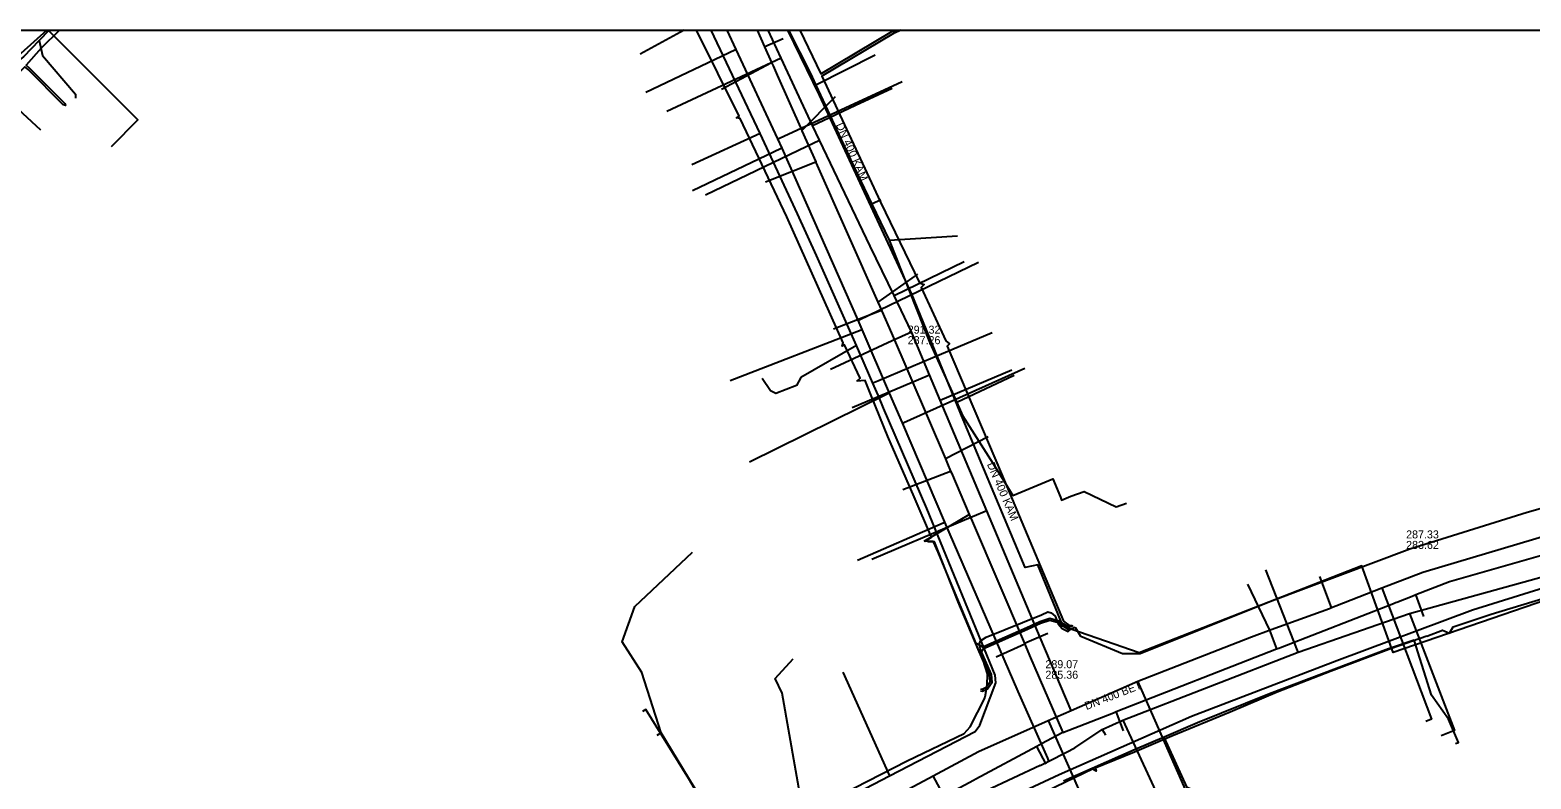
# Model space of a CAD drawing. Extents: x -600309 to -598967, y -1161267 to -1160292.
# Drawn here: x -599995.5 to -599845.4, y -1160367.2 to -1160292.3 of the extents above; entities that cross this region are included whole.
import ezdxf

# ---------------------------------------------------------------- set-up
doc = ezdxf.new("R2010")
doc.units = 0
for name, color, linetype in [('Vrstva 1', 7, 'Continuous'), ('Vrstva 12', 7, 'Continuous'), ('Vrstva 13', 7, 'Continuous'), ('Vrstva 16', 7, 'Continuous'), ('Vrstva 42', 7, 'Continuous'), ('Vrstva 55', 7, 'Continuous'), ('Vrstva 63', 7, 'Continuous'), ('Vrstva 9', 7, 'Continuous')]:
    doc.layers.add(name, color=color, linetype=linetype)

msp = doc.modelspace()

# ---------------------------------------------------------------- linework, layer by layer
at = {"layer": 'Vrstva 1'}
for points in [[(-599920.13, -1160293.21), (-599921.99, -1160294.04)], [(-599893.68, -1160352.64), (-599896.02, -1160353.64)], [(-599898.86, -1160354.99), (-599895.99, -1160353.7)]]:
    msp.add_lwpolyline(points, dxfattribs=at)
at = {"layer": 'Vrstva 12'}
for p, q in [((-599993.54, -1160292.35), (-599994.53, -1160293.39)), ((-599930.06, -1160292.35), (-599934.46, -1160294.75)), ((-599922.46, -1160302.67), (-599927.35, -1160292.35))]:
    msp.add_line(p, q, dxfattribs=at)
for points in [[(-599919.6, -1160292.35), (-599917.43, -1160296.63), (-599916.87, -1160297.84)], [(-599994.53, -1160293.39), (-599996.1, -1160295.04), (-599996.67, -1160295.46), (-600003.33, -1160302.65)], [(-599994.53, -1160293.39), (-599994.2, -1160294.9), (-599990.91, -1160298.76), (-599990.91, -1160299.16)], [(-599910.96, -1160294.87), (-599916.87, -1160297.84)], [(-599916.87, -1160297.84), (-599913.18, -1160305.8), (-599911.28, -1160309.76)], [(-599922.46, -1160302.67), (-599929.28, -1160305.82)], [(-599912.81, -1160323.87), (-599916.81, -1160314.87), (-599918.72, -1160310.73), (-599922.46, -1160302.67)], [(-599910.38, -1160309.33), (-599911.28, -1160309.76)], [(-599911.28, -1160309.76), (-599909.56, -1160313.35)], [(-599909.56, -1160313.35), (-599902.72, -1160312.92)], [(-599909.56, -1160313.35), (-599905.47, -1160323.59), (-599902.79, -1160329.57)], [(-599912.81, -1160323.87), (-599918.37, -1160327.08), (-599918.81, -1160327.88), (-599920.88, -1160328.68), (-599921.41, -1160328.4), (-599922.24, -1160327.18)], [(-599911.17, -1160327.64), (-599912.81, -1160323.87)], [(-599897.06, -1160326.87), (-599902.79, -1160329.57)], [(-599910.62, -1160328.91), (-599910.78, -1160328.54), (-599911.17, -1160327.64)], [(-599910.1, -1160330.12), (-599910.62, -1160328.91)], [(-599909.51, -1160366.89), (-599900.96, -1160362.46), (-599900.49, -1160361.81), (-599898.87, -1160357.57), (-599898.95, -1160356.82), (-599905.79, -1160340.16), (-599910.1, -1160330.12)], [(-599902.79, -1160329.57), (-599902.21, -1160330.86), (-599898.94, -1160336.01), (-599897.18, -1160338.86), (-599893.19, -1160337.19), (-599892.42, -1160339.04), (-599892.31, -1160339.32), (-599891.38, -1160338.93)], [(-599891.38, -1160338.93), (-599890.05, -1160338.46), (-599886.85, -1160339.99), (-599885.8, -1160339.63)], [(-599932.34, -1160362.59), (-599934.28, -1160356.55), (-599936.25, -1160353.47), (-599934.97, -1160349.94), (-599929.2, -1160344.53)], [(-599852.91, -1160363.65), (-599852.63, -1160363.54), (-599853.61, -1160361.2), (-599855.31, -1160358.83), (-599857.04, -1160353.32), (-599859.6, -1160354.19), (-599871.5, -1160358.67), (-599878.71, -1160361.58), (-599882.05, -1160363.01)], [(-599917.59, -1160371.07), (-599918.24, -1160369.97), (-599920.26, -1160358.61), (-599920.93, -1160357.15), (-599919.16, -1160355.17)], [(-599932.34, -1160362.59), (-599932.77, -1160362.85)], [(-599924.59, -1160374.96), (-599925.25, -1160373.92), (-599929.03, -1160368.01), (-599932.34, -1160362.59)], [(-599882.05, -1160363.01), (-599884.96, -1160364.26), (-599892.11, -1160367.4)], [(-599877.04, -1160370.97), (-599876.77, -1160370.84), (-599878.07, -1160368.8), (-599879.75, -1160368.05), (-599882.05, -1160363.01)], [(-599917.59, -1160371.07), (-599909.51, -1160366.89)]]:
    msp.add_lwpolyline(points, dxfattribs=at)
at = {"layer": 'Vrstva 13'}
for p, q in [((-599896.65, -1160358.44), (-599896.62, -1160358.42)), ((-599886.19, -1160361.31), (-599880.73, -1160373.06)), ((-599888.26, -1160362.25), (-599888.08, -1160362.52)), ((-599888.08, -1160362.52), (-599887.91, -1160362.8)), ((-599894.43, -1160365.84), (-599893.57, -1160365.4)), ((-599893.57, -1160365.4), (-599893.69, -1160365.12))]:
    msp.add_line(p, q, dxfattribs=at)
for points in [[(-599993.64, -1160292.35), (-599993.41, -1160292.58), (-599984.67, -1160301.32), (-599987.35, -1160304.03)], [(-599893.69, -1160365.12), (-599896.65, -1160358.44), (-599903.97, -1160341.54), (-599908.22, -1160331.61), (-599909.5, -1160328.62), (-599912.23, -1160322.28), (-599912.63, -1160321.34), (-599920.24, -1160304.15), (-599920.67, -1160303.21), (-599924.85, -1160294.29), (-599925.76, -1160292.35)], [(-599924.85, -1160294.29), (-599924.9, -1160294.31), (-599933.89, -1160298.59)], [(-599920.67, -1160303.21), (-599920.52, -1160303.16), (-599908.25, -1160297.5)], [(-599920.24, -1160304.15), (-599920.35, -1160304.18), (-599929.21, -1160308.41)], [(-599912.63, -1160321.34), (-599912.55, -1160321.3), (-599900.61, -1160315.54)], [(-599912.23, -1160322.28), (-599912.35, -1160322.33), (-599925.46, -1160327.41)], [(-599899.26, -1160322.59), (-599905.17, -1160325.09), (-599910.67, -1160327.43), (-599911.17, -1160327.64)], [(-599908.22, -1160331.61), (-599908.08, -1160331.55), (-599895.99, -1160326.15)], [(-599909.5, -1160328.62), (-599909.67, -1160328.71), (-599923.52, -1160335.53)], [(-599890.99, -1160364.09), (-599888.26, -1160362.25), (-599886.19, -1160361.31), (-599868.66, -1160354.51), (-599857.5, -1160350.66), (-599816.26, -1160339.27)], [(-599903.97, -1160341.54), (-599904.14, -1160341.61), (-599912.7, -1160345.37)], [(-599868.66, -1160354.51), (-599868.72, -1160354.34), (-599871.87, -1160346.3)], [(-599857.5, -1160350.66), (-599853.01, -1160362.34), (-599854.36, -1160362.88)], [(-599914.18, -1160356.5), (-599909.51, -1160366.89)], [(-599893.57, -1160365.4), (-599891.8, -1160364.5), (-599890.99, -1160364.09)], [(-599894.43, -1160365.84), (-599902.54, -1160369.63), (-599909.99, -1160373.19), (-599920.6, -1160378.69), (-599921.21, -1160379.07), (-599936.34, -1160388.2), (-599960.18, -1160403.66)]]:
    msp.add_lwpolyline(points, dxfattribs=at)
at = {"layer": 'Vrstva 16'}
for points in [[(-599891.35, -1160360.35), (-599894.43, -1160353.05), (-599899.77, -1160340.38), (-599904.44, -1160329.33), (-599905.5, -1160326.81), (-599907.32, -1160322.5), (-599909.06, -1160318.88), (-599911.44, -1160313.95), (-599916.51, -1160303.35), (-599917.21, -1160301.89), (-599920.33, -1160295.17), (-599921.64, -1160292.35)], [(-599920.33, -1160295.17), (-599931.79, -1160300.49)], [(-600001.66, -1160295.63), (-599994.42, -1160302.31)], [(-599917.21, -1160301.89), (-599916.13, -1160301.38), (-599912.9, -1160299.86), (-599909.25, -1160298.15)], [(-599927.9, -1160308.8), (-599917.78, -1160303.96), (-599916.51, -1160303.35)], [(-599909.06, -1160318.88), (-599907.89, -1160318.32), (-599902.03, -1160315.49)], [(-599915.42, -1160326.23), (-599915.41, -1160326.22), (-599909.23, -1160323.37), (-599907.32, -1160322.5)], [(-599913.23, -1160330.07), (-599906.61, -1160327.27), (-599905.5, -1160326.81)], [(-599904.44, -1160329.33), (-599897.29, -1160326.31)], [(-599963.47, -1160402.36), (-599961.01, -1160400.72), (-599937.64, -1160385.15), (-599923.8, -1160377.08), (-599919.49, -1160374.56), (-599912.45, -1160370.78), (-599905.14, -1160366.86), (-599900.61, -1160364.43), (-599893.63, -1160361.35), (-599891.35, -1160360.35), (-599884.67, -1160357.41), (-599873.32, -1160353), (-599871.36, -1160352.26), (-599865.52, -1160350.14), (-599865.3, -1160350.05), (-599864.88, -1160349.89), (-599860.27, -1160348.08), (-599856.17, -1160346.52), (-599819.83, -1160335.69), (-599819.46, -1160335.48), (-599819.06, -1160335.44)], [(-599899.77, -1160340.38), (-599902.63, -1160341.59), (-599911.29, -1160345.25)], [(-599865.3, -1160350.05), (-599866.47, -1160346.95)], [(-599860.27, -1160348.08), (-599855.32, -1160361.21), (-599855.88, -1160361.44)], [(-599878.7, -1160370.96), (-599884.27, -1160358.32), (-599884.67, -1160357.41)], [(-599923.8, -1160377.08), (-599926.69, -1160372.14), (-599929.59, -1160367.17), (-599933.87, -1160360.24), (-599934.22, -1160360.44)], [(-599893.63, -1160361.35), (-599887.59, -1160375.06)], [(-599898.19, -1160380.08), (-599904.67, -1160367.74), (-599905.14, -1160366.86)]]:
    msp.add_lwpolyline(points, dxfattribs=at)
at = {"layer": 'Vrstva 42'}
for points in [[(-599992.5, -1160292.35), (-599994.33, -1160294.17), (-599995.85, -1160295.87), (-599995.51, -1160296.15), (-599991.99, -1160299.69), (-599991.92, -1160299.9), (-599992.13, -1160299.83), (-599995.65, -1160296.29), (-599995.99, -1160296.01), (-599998.49, -1160298.54), (-600001.91, -1160302.03), (-600002.84, -1160303.55), (-600003.73, -1160304.81), (-600004.47, -1160304.9), (-600006.35, -1160307.11), (-600009.61, -1160310.86), (-600012.82, -1160314.42), (-600015.96, -1160318.13), (-600019.02, -1160322.04), (-600022.42, -1160326.24), (-600023.65, -1160328.08), (-600025.06, -1160329.6), (-600025.16, -1160330.17), (-600025.06, -1160330.41)], [(-599912.79, -1160327.44), (-599912.45, -1160327.14), (-599914.02, -1160323.81), (-599914.24, -1160323.95), (-599914.13, -1160323.59), (-599919.79, -1160311.01), (-599924.45, -1160301.18), (-599924.82, -1160301.12), (-599924.55, -1160300.94), (-599928.81, -1160292.35)], [(-599918.49, -1160292.35), (-599916.39, -1160296.72), (-599909.27, -1160292.49), (-599908.33, -1160292.35), (-599909.1, -1160292.68), (-599916.28, -1160296.95), (-599910.42, -1160309.55), (-599906.51, -1160317.61), (-599906.04, -1160317.77), (-599906.35, -1160318.09), (-599903.87, -1160323.42), (-599903.5, -1160323.69), (-599903.76, -1160323.93), (-599898.32, -1160336.7), (-599892.12, -1160351.43), (-599891.47, -1160351.87), (-599891.29, -1160351.81)], [(-599822.73, -1160326.28), (-599822.62, -1160326.36), (-599822.5, -1160326.46), (-599821.84, -1160326.95), (-599821.57, -1160327.15), (-599821.46, -1160327.39), (-599821.14, -1160328.04), (-599821.04, -1160328.24), (-599820.95, -1160329.38), (-599822.95, -1160333.43), (-599823.21, -1160333.95), (-599823.43, -1160334.38), (-599823.44, -1160334.41), (-599824.46, -1160334.68), (-599833.43, -1160337.05), (-599845.76, -1160340.55), (-599857.49, -1160344.24), (-599871.49, -1160349.48), (-599884.45, -1160354.7), (-599886.21, -1160354.67), (-599890.38, -1160352.95), (-599890.89, -1160352.12), (-599890.85, -1160352.03)], [(-599905.96, -1160343.42), (-599905.32, -1160343.03), (-599907.05, -1160338.98), (-599909.67, -1160332.97), (-599911.35, -1160328.86), (-599911.94, -1160327.37), (-599912.79, -1160327.44)], [(-599891.13, -1160351.9), (-599891.58, -1160352.03), (-599892.66, -1160351.38), (-599892.79, -1160351.34), (-599893.47, -1160351.15), (-599894.48, -1160351.47), (-599895.78, -1160352.07), (-599900.18, -1160354.02), (-599900.52, -1160353.82), (-599900.83, -1160353.64), (-599903.83, -1160346.46), (-599904.64, -1160344.53), (-599905.12, -1160343.49), (-599905.13, -1160343.46), (-599905.96, -1160343.42)], [(-599900.4, -1160358.18), (-599900.26, -1160358.2), (-599899.84, -1160358.02), (-599899.81, -1160357.98), (-599899.43, -1160357.44), (-599899.5, -1160356.82), (-599900.22, -1160355.2), (-599900.66, -1160354.21), (-599902.64, -1160349.48), (-599903.83, -1160346.46), (-599905.01, -1160343.48), (-599905.12, -1160343.49), (-599905.67, -1160343.51)], [(-599855.77, -1160352.92), (-599854.22, -1160352.33), (-599853.53, -1160352.63), (-599853.16, -1160351.98), (-599849.36, -1160350.73), (-599837.92, -1160347.27)], [(-599900.41, -1160358.38), (-599900.22, -1160358.4), (-599899.85, -1160358.24), (-599899.7, -1160358.18), (-599899.23, -1160357.5), (-599899.32, -1160356.74), (-599900.32, -1160354.47), (-599900.46, -1160354.15), (-599900.52, -1160353.82), (-599900.53, -1160353.75), (-599900.41, -1160353.37), (-599899.85, -1160353.02), (-599894.32, -1160350.8), (-599893.68, -1160350.48), (-599893.36, -1160350.57), (-599892.96, -1160350.92), (-599892.79, -1160351.34), (-599892.69, -1160351.59), (-599892.66, -1160351.67), (-599892.23, -1160352.16), (-599891.64, -1160352.45), (-599891.34, -1160352.17), (-599891.33, -1160352.17)], [(-599890.98, -1160351.98), (-599891.02, -1160352.08), (-599891.34, -1160352.17), (-599891.6, -1160352.25), (-599892.69, -1160351.59), (-599892.74, -1160351.56), (-599893.47, -1160351.35), (-599894.4, -1160351.65), (-599895.7, -1160352.25), (-599900.17, -1160354.23), (-599900.32, -1160354.47), (-599900.36, -1160354.53), (-599900.22, -1160355.2), (-599900.19, -1160355.33), (-599899.74, -1160356.67), (-599899.78, -1160357.82), (-599899.81, -1160357.98), (-599899.85, -1160358.24), (-599899.98, -1160359.02)], [(-599855.77, -1160352.92), (-599859.3, -1160354.15), (-599865.33, -1160356.41), (-599870.74, -1160358.51), (-599875.46, -1160360.5), (-599881.28, -1160362.91), (-599885, -1160364.51), (-599888.95, -1160366.11), (-599888.9, -1160366.18), (-599888.85, -1160366.4), (-599889.05, -1160366.31), (-599889.14, -1160366.19), (-599893.83, -1160368.44)], [(-599951.47, -1160402), (-599951.97, -1160401.46), (-599952.16, -1160401.26), (-599952.65, -1160400.72), (-599956.53, -1160395.68), (-599956.78, -1160395.23), (-599956.77, -1160394.8), (-599956.65, -1160394.38), (-599951.72, -1160391.08), (-599946.17, -1160387.45), (-599940.44, -1160383.74), (-599936.71, -1160381.36), (-599936.21, -1160381.04), (-599934.41, -1160379.87), (-599934.37, -1160379.3), (-599933.9, -1160379.61), (-599928.97, -1160376.92), (-599921.24, -1160372.43), (-599915.61, -1160369.42), (-599907.76, -1160365.37), (-599902.03, -1160362.65), (-599901.43, -1160361.97), (-599899.98, -1160359.11), (-599899.98, -1160359.02)]]:
    msp.add_lwpolyline(points, dxfattribs=at)
at = {"layer": 'Vrstva 55'}
for points in [[(-599993.76, -1160292.35), (-599996.38, -1160294.68), (-600009.32, -1160309.58), (-600014.7, -1160315.01), (-600026.73, -1160330.13), (-600029.8, -1160334.07)], [(-599809.94, -1160349.02), (-599812.1, -1160349.7), (-599812.05, -1160348.1), (-599813.5, -1160345.15), (-599819.07, -1160342.39), (-599837.21, -1160347.02), (-599859.13, -1160354.55), (-599862.27, -1160345.9), (-599884.54, -1160354.6), (-599892.14, -1160351.96), (-599894.67, -1160345.79), (-599895.94, -1160346.07), (-599902.13, -1160331.28), (-599907.27, -1160318.74), (-599916.51, -1160298.84), (-599919.69, -1160292.35)], [(-599809.86, -1160349), (-599810.29, -1160349.11), (-599811.81, -1160346.07), (-599814.47, -1160342.81), (-599816.78, -1160341.63), (-599819.51, -1160341.67), (-599822.18, -1160342.15), (-599830.47, -1160344.29), (-599836.89, -1160345.85), (-599836.6, -1160346.09), (-599836.89, -1160345.85), (-599851.22, -1160350.31), (-599864.79, -1160355.38), (-599879.3, -1160360.94), (-599892.53, -1160366.79), (-599901.56, -1160370.98), (-599910.82, -1160375.74), (-599917.94, -1160379.6), (-599926.62, -1160384.42), (-599937.81, -1160391.28), (-599937.8, -1160391.37)]]:
    msp.add_lwpolyline(points, dxfattribs=at)
at = {"layer": 'Vrstva 63'}
msp.add_lwpolyline([(-600308.54, -1160292.35), (-598967.11, -1160292.35), (-598967.11, -1161267.03), (-600308.54, -1161267.03)], close=True, dxfattribs=at)
at = {"layer": 'Vrstva 9'}
for p, q in [((-599926.32, -1160298.27), (-599921.3, -1160295.58)), ((-599914.93, -1160299.02), (-599918.29, -1160302.38)), ((-599921.9, -1160307.51), (-599916.89, -1160305.53)), ((-599906.7, -1160316.73), (-599910.68, -1160319.54)), ((-599915.12, -1160322.22), (-599910.32, -1160320.35)), ((-599899.64, -1160333.01), (-599903.92, -1160335.21)), ((-599908.18, -1160338.25), (-599903.4, -1160336.42)), ((-599906.05, -1160343.42), (-599901.54, -1160340.75)), ((-599873.71, -1160347.71), (-599871.52, -1160352.33)), ((-599856.07, -1160350.94), (-599856.89, -1160348.77)), ((-599871.52, -1160352.33), (-599870.81, -1160354.2)), ((-599886.11, -1160362.37), (-599886.84, -1160360.46)), ((-599893.83, -1160365.7), (-599894.78, -1160363.94))]:
    msp.add_line(p, q, dxfattribs=at)
for points in [[(-599922.73, -1160292.35), (-599922, -1160294.01), (-599921.3, -1160295.58), (-599921.14, -1160295.94), (-599920.74, -1160296.85), (-599918.29, -1160302.38), (-599918.28, -1160302.41), (-599916.89, -1160305.53), (-599916.87, -1160305.57), (-599910.68, -1160319.54), (-599910.67, -1160319.55), (-599910.32, -1160320.35), (-599910.28, -1160320.45), (-599909.31, -1160322.63)], [(-599909.31, -1160322.63), (-599903.92, -1160335.21), (-599903.71, -1160335.69), (-599903.4, -1160336.42), (-599903.32, -1160336.61), (-599901.54, -1160340.75), (-599901.24, -1160341.44), (-599896.02, -1160353.64), (-599895.91, -1160353.9), (-599895.5, -1160354.84), (-599892.19, -1160362.55)], [(-599853.53, -1160347.46), (-599843.25, -1160344.52), (-599843.21, -1160344.51), (-599842.24, -1160344.23), (-599842.18, -1160344.21), (-599821.83, -1160338.38), (-599821.43, -1160338.27), (-599818.41, -1160337.41), (-599817.89, -1160337.26), (-599810.53, -1160335.15), (-599809.58, -1160335.08)], [(-599892.19, -1160362.55), (-599887.12, -1160360.57), (-599886.84, -1160360.46), (-599870.81, -1160354.2), (-599870.59, -1160354.12), (-599870.42, -1160354.05), (-599859.12, -1160349.65), (-599859.06, -1160349.62), (-599858.9, -1160349.55), (-599858.78, -1160349.51), (-599857.24, -1160348.91), (-599856.89, -1160348.77), (-599853.53, -1160347.46)], [(-599892.19, -1160362.55), (-599894.31, -1160363.69), (-599894.78, -1160363.94), (-599900.87, -1160367.22), (-599901.11, -1160367.35), (-599909.23, -1160371.72), (-599909.61, -1160371.93), (-599932.29, -1160384.14), (-599932.86, -1160384.44), (-599933.56, -1160384.82)]]:
    msp.add_lwpolyline(points, dxfattribs=at)

# ---------------------------------------------------------------- texts
at = {"layer": 'Vrstva 12'}
for s, rotation, p in [('DN 400 KAM', 293.9274, (-599914.89, -1160301.82)), ('DN 400 KAM', 293.2398, (-599899.78, -1160335.74)), ('DN 400 BET', 21.3713, (-599889.81, -1160360.31))]:
    msp.add_text(s, height=0.8, rotation=rotation, dxfattribs=at).set_placement(p)
for s, p in [('291.32', (-599907.69, -1160322.69)), ('287.26', (-599907.69, -1160323.74)), ('287.33', (-599857.85, -1160343.15)), ('283.62', (-599857.85, -1160344.2)), ('289.07', (-599893.92, -1160356.12)), ('285.36', (-599893.92, -1160357.17))]:
    msp.add_text(s, height=0.8, dxfattribs=at).set_placement(p)

doc.saveas('drawing.dxf')
